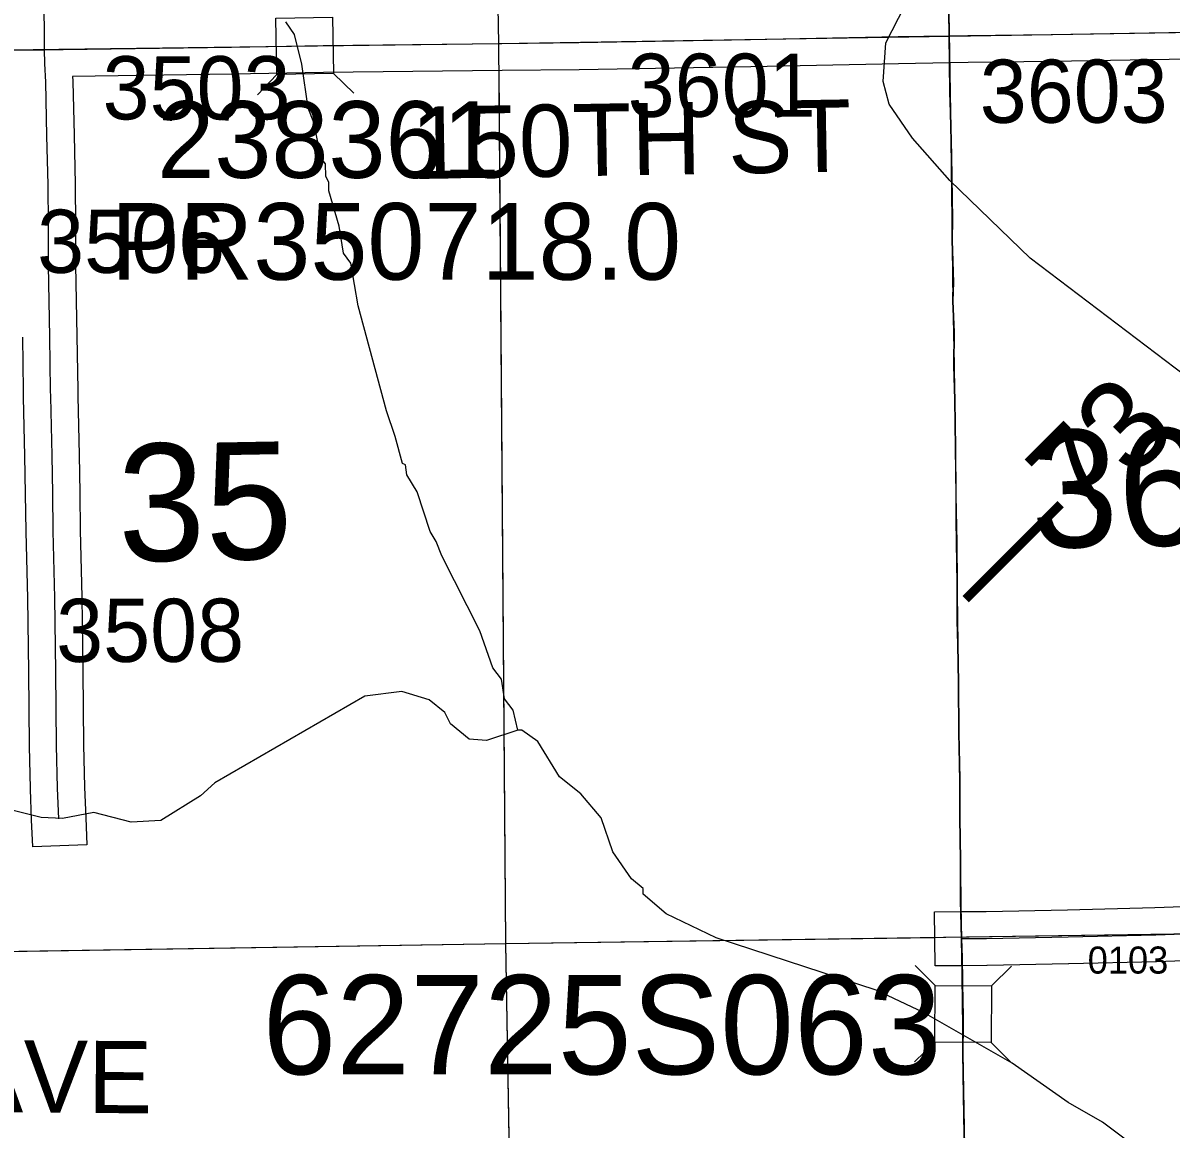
# Model space of a CAD drawing. Extents: x 23.6 to 68.7, y -63 to -29.
# Drawn here: x 43.032 to 44.304, y -39.827 to -38.602 of the extents above; entities that cross this region are included whole.
import ezdxf

# ---------------------------------------------------------------- set-up
doc = ezdxf.new("R2010")
doc.units = 0
for name, color, linetype in [('tdCoHydroRiver', 7, 'Continuous'), ('tdCoPriCL', 7, 'Continuous'), ('tdCoPrimary', 7, 'Continuous'), ('tdCoPriNonDiv', 7, 'Continuous'), ('tdCoPriNonDivCL', 7, 'Continuous'), ('tdCoSecRdNmbr', 7, 'Continuous'), ('tdCoSecRdTxt', 7, 'Continuous'), ('tdCoSecRteBand', 7, 'Continuous'), ('tdCoSecRteCL', 7, 'Continuous'), ('tdCoSectLine', 7, 'Continuous'), ('tdCoSectLinePart', 7, 'Continuous'), ('tdCoSectNmbr', 7, 'Continuous'), ('tdCoStrucNonDivPri', 7, 'Continuous'), ('tdCoStrucPriMaintName', 7, 'Continuous'), ('tdCoStrucSec', 7, 'Continuous'), ('tdCoStrucSecCoName', 7, 'Continuous'), ('tdCoStrucSecFHWANum', 7, 'Continuous'), ('tdCoSurfConc', 7, 'Continuous'), ('tdCoSurfEarth', 7, 'Continuous'), ('tdCoSurfGravel', 7, 'Continuous'), ('tdCoTwpBndry', 7, 'Continuous'), ('tdCoTwpBndryShd', 7, 'Continuous'), ('tdStHwyPriRefPost1', 7, 'Continuous')]:
    doc.layers.add(name, color=color, linetype=linetype)

msp = doc.modelspace()

# ---------------------------------------------------------------- linework, layer by layer
at = {"layer": 'tdCoHydroRiver'}
for points in [[(44.3512, -39.0166), (44.1477, -38.8623), (44.0585, -38.7763), (44.017, -38.7293), (43.9914, -38.6917), (43.9848, -38.6665), (43.9876, -38.6238), (44.0232, -38.5541), (44.0794, -38.4872), (44.126, -38.411), (44.1494, -38.3824), (44.1793, -38.3663), (44.217, -38.347), (44.253, -38.3135), (44.2904, -38.2627), (44.3012, -38.2436), (44.3122, -38.2325)], [(43.5797, -39.3854), (43.5747, -39.3634), (43.5651, -39.3508), (43.5618, -39.3288), (43.5522, -39.3162), (43.5376, -39.2753), (43.4957, -39.1921), (43.4893, -39.1763), (43.4829, -39.1653), (43.4682, -39.1213), (43.457, -39.1024), (43.4553, -39.0914), (43.4521, -39.0899), (43.444, -39.06), (43.4342, -39.0316), (43.4031, -38.9151), (43.3948, -38.8678), (43.3868, -38.8569), (43.3818, -38.8269), (43.3704, -38.7876), (43.3703, -38.7781), (43.3671, -38.7718), (43.3669, -38.7576), (43.3621, -38.7513), (43.3539, -38.712), (43.3474, -38.6962), (43.3406, -38.6474), (43.3324, -38.6143), (43.3228, -38.6002)], [(43.5797, -39.3854), (43.545, -39.3968), (43.5261, -39.3954), (43.5054, -39.3782), (43.499, -39.3657), (43.4815, -39.3516), (43.4514, -39.3424), (43.4104, -39.3476), (43.244, -39.4439), (43.2283, -39.4582), (43.1844, -39.4855), (43.1513, -39.4874), (43.1101, -39.4767), (43.0755, -39.4833), (43.0518, -39.482), (42.8809, -39.4394)], [(44.2914, -39.868), (44.2278, -39.8197), (44.1897, -39.7979), (44.1277, -39.7543), (44.0293, -39.6984), (43.977, -39.6737), (43.7997, -39.6154), (43.7442, -39.5891), (43.7187, -39.5672), (43.7186, -39.5609), (43.7059, -39.55), (43.6851, -39.5202), (43.6721, -39.4824), (43.6498, -39.4558), (43.6259, -39.4371), (43.6019, -39.3978), (43.5844, -39.3854), (43.5797, -39.3854)]]:
    msp.add_lwpolyline(points, dxfattribs=at)
at = {"layer": 'tdCoPriCL'}
msp.add_lwpolyline([(44.0747, -39.8551), (44.0737, -39.7907), (44.073, -39.7429), (44.0732, -39.7123), (44.0732, -39.711), (44.0732, -39.699), (44.072, -39.6378), (44.0715, -39.6164), (44.0705, -39.5745), (44.0705, -39.5293), (44.0695, -39.4825), (44.0695, -39.4393), (44.0686, -39.3885), (44.0681, -39.333), (44.0673, -39.2904), (44.0668, -39.2642), (44.0668, -39.2226), (44.0661, -39.1774), (44.0657, -39.1521), (44.0654, -39.1252), (44.0649, -39.0726), (44.0639, -39.0194), (44.0631, -38.9814), (44.0634, -38.9444), (44.0619, -38.9101), (44.0624, -38.8894), (44.0619, -38.8657), (44.0612, -38.8428), (44.0614, -38.8191), (44.0602, -38.7488), (44.0592, -38.7007), (44.0587, -38.6788), (44.058, -38.6462), (44.0577, -38.6159), (44.0575, -38.589)], dxfattribs=at)
at = {"layer": 'tdCoPrimary'}
for points in [[(44.0709, -39.5293), (44.0699, -39.4825), (44.0699, -39.4393), (44.0689, -39.3885), (44.0684, -39.333), (44.0677, -39.2904), (44.0672, -39.2642), (44.0672, -39.2226), (44.0665, -39.1774), (44.0657, -39.1252), (44.0652, -39.0726), (44.0643, -39.0194), (44.0635, -38.9814), (44.0638, -38.9444), (44.0623, -38.9101), (44.0628, -38.8894), (44.0623, -38.8657), (44.0615, -38.8428), (44.0618, -38.8191), (44.0606, -38.7488), (44.0596, -38.7007), (44.0591, -38.6788), (44.0583, -38.6462), (44.0581, -38.6159), (44.0578, -38.589)], [(44.0709, -39.5293), (44.0699, -39.4825), (44.0699, -39.4393), (44.0689, -39.3885), (44.0684, -39.333), (44.0677, -39.2904), (44.0672, -39.2642), (44.0672, -39.2226), (44.0665, -39.1774), (44.0657, -39.1252), (44.0652, -39.0726), (44.0643, -39.0194), (44.0635, -38.9814), (44.0638, -38.9444), (44.0623, -38.9101), (44.0628, -38.8894), (44.0623, -38.8657), (44.0615, -38.8428), (44.0618, -38.8191), (44.0606, -38.7488), (44.0596, -38.7007), (44.0591, -38.6788), (44.0583, -38.6462), (44.0581, -38.6159), (44.0578, -38.589)], [(44.0751, -39.8551), (44.0741, -39.7907), (44.0734, -39.7429), (44.0736, -39.7113), (44.0736, -39.699), (44.0734, -39.688), (44.0724, -39.6378), (44.0719, -39.6164), (44.0718, -39.6147), (44.0709, -39.5745), (44.0709, -39.5293), (44.0709, -39.5293), (44.0699, -39.4825), (44.0699, -39.4393), (44.0689, -39.3885), (44.0684, -39.333), (44.0677, -39.2904), (44.0672, -39.2642), (44.0672, -39.2226), (44.0665, -39.1774), (44.0657, -39.1252), (44.0652, -39.0726), (44.0643, -39.0194), (44.0635, -38.9814), (44.0638, -38.9444), (44.0623, -38.9101), (44.0628, -38.8894), (44.0623, -38.8657), (44.0615, -38.8428), (44.0618, -38.8191), (44.0606, -38.7488), (44.0596, -38.7007), (44.0591, -38.6788), (44.0583, -38.6462), (44.0581, -38.6159), (44.0578, -38.589)], [(44.0813, -40.2717), (44.0808, -40.2171), (44.0798, -40.1737), (44.0788, -40.1116), (44.0781, -40.0618), (44.0773, -39.9725), (44.0756, -39.8973), (44.0751, -39.8551), (44.0741, -39.7907), (44.0734, -39.7429), (44.0736, -39.7113), (44.0736, -39.699), (44.0734, -39.688), (44.0724, -39.6378), (44.0719, -39.6164), (44.0718, -39.6147), (44.0709, -39.5745), (44.0709, -39.5293), (44.0709, -39.5293)], [(44.0813, -40.2717), (44.0808, -40.2171), (44.0798, -40.1737), (44.0788, -40.1116), (44.0781, -40.0618), (44.0773, -39.9725), (44.0756, -39.8973), (44.0751, -39.8551), (44.0741, -39.7907), (44.0734, -39.7429), (44.0736, -39.7113), (44.0736, -39.699), (44.0734, -39.688), (44.0724, -39.6378), (44.0719, -39.6164), (44.0718, -39.6147), (44.0709, -39.5745), (44.0709, -39.5293), (44.0709, -39.5293)]]:
    msp.add_lwpolyline(points, dxfattribs=at)
at = {"layer": 'tdCoPriNonDiv'}
msp.add_lwpolyline([(44.0356, -37.1301), (44.0425, -37.6297), (44.0462, -37.8771), (44.0511, -38.2144), (44.0592, -38.7007), (44.0619, -38.9101), (44.0632, -38.9814), (44.0674, -39.2904), (44.0706, -39.5745), (44.073, -39.7429), (44.077, -39.9725)], dxfattribs=at)
at = {"layer": 'tdCoPriNonDivCL'}
msp.add_lwpolyline([(44.0747, -39.8551), (44.0737, -39.7907), (44.073, -39.7429), (44.0732, -39.7113), (44.0732, -39.699), (44.073, -39.688), (44.072, -39.6378), (44.0715, -39.6164), (44.0715, -39.6147), (44.0705, -39.5745), (44.0705, -39.5293), (44.0705, -39.5293), (44.0695, -39.4825), (44.0695, -39.4393), (44.0686, -39.3885), (44.0681, -39.333), (44.0673, -39.2904), (44.0668, -39.2642), (44.0668, -39.2226), (44.0661, -39.1774), (44.0654, -39.1252), (44.0649, -39.0726), (44.0639, -39.0194), (44.0631, -38.9814), (44.0634, -38.9444), (44.0619, -38.9101), (44.0624, -38.8894), (44.0619, -38.8657), (44.0612, -38.8428), (44.0614, -38.8191), (44.0602, -38.7488), (44.0592, -38.7007), (44.0587, -38.6788), (44.058, -38.6462), (44.0577, -38.6159), (44.0575, -38.589)], dxfattribs=at)
msp.add_lwpolyline([(44.0747, -39.8551), (44.0737, -39.7907), (44.073, -39.7429), (44.0732, -39.7113), (44.0732, -39.699), (44.073, -39.688), (44.072, -39.6378), (44.0715, -39.6164), (44.0715, -39.6147), (44.0705, -39.5745), (44.0705, -39.5293), (44.0705, -39.5293), (44.0695, -39.4825), (44.0695, -39.4393), (44.0686, -39.3885), (44.0681, -39.333), (44.0673, -39.2904), (44.0668, -39.2642), (44.0668, -39.2226), (44.0661, -39.1774), (44.0654, -39.1252), (44.0649, -39.0726), (44.0639, -39.0194), (44.0631, -38.9814), (44.0634, -38.9444), (44.0619, -38.9101), (44.0624, -38.8894), (44.0619, -38.8657), (44.0612, -38.8428), (44.0614, -38.8191), (44.0602, -38.7488), (44.0592, -38.7007), (44.0587, -38.6788), (44.058, -38.6462), (44.0577, -38.6159), (44.0575, -38.589)], dxfattribs=at)
at = {"layer": 'tdCoSecRteBand'}
for points in [[(44.3233, -38.6419), (44.1714, -38.6444), (44.1714, -38.6444), (44.1713, -38.6444), (44.0789, -38.6456), (44.0585, -38.6459), (44.0017, -38.6468), (43.8382, -38.6501), (43.8382, -38.6501), (43.8381, -38.6501), (43.6478, -38.6534), (43.6477, -38.6534), (43.6477, -38.6534), (43.5624, -38.6544), (43.5624, -38.6544), (43.5624, -38.6544), (43.3646, -38.6567), (43.2633, -38.6585), (43.2633, -38.6585), (43.2632, -38.6585), (43.0866, -38.6611), (43.0869, -38.6656), (43.0869, -38.6661), (43.0869, -38.6666), (43.0882, -38.7261), (43.0882, -38.7261), (43.0882, -38.7261), (43.0894, -38.7804), (43.0894, -38.7806), (43.0894, -38.7808), (43.0897, -38.8252), (43.0897, -38.8252), (43.0897, -38.8253), (43.0899, -38.87), (43.0913, -38.9488), (43.0913, -38.9489), (43.0913, -38.9489), (43.0922, -39.0082), (43.0923, -39.0156), (43.0938, -39.0802), (43.0938, -39.0803), (43.0938, -39.0804), (43.0945, -39.1225), (43.0945, -39.1226), (43.0945, -39.1226), (43.095, -39.1642), (43.0968, -39.2378), (43.0968, -39.238), (43.0968, -39.2381), (43.0979, -39.32), (43.0979, -39.3201), (43.0979, -39.3201), (43.0987, -39.4018), (43.0999, -39.4485), (43.1012, -39.4824), (43.1023, -39.5123), (43.0424, -39.5147), (43.0412, -39.4847), (43.0399, -39.4506), (43.0399, -39.4504), (43.0399, -39.4502), (43.0388, -39.403), (43.0387, -39.4028), (43.0387, -39.4026), (43.0379, -39.3208), (43.0368, -39.2391), (43.035, -39.1655), (43.035, -39.1653), (43.035, -39.1651), (43.0345, -39.1234), (43.0338, -39.0815), (43.0323, -39.0168), (43.0323, -39.0167), (43.0323, -39.0166), (43.0322, -39.009), (43.0313, -38.9499)], [(44.3591, -39.6395), (44.2877, -39.6421), (44.2875, -39.6421), (44.2874, -39.6421), (44.1903, -39.6444), (44.1902, -39.6444), (44.1901, -39.6444), (44.0998, -39.6462), (44.0996, -39.6462), (44.0994, -39.6462), (44.0721, -39.6464), (44.0421, -39.6466), (44.0417, -39.5866), (44.0717, -39.5864), (44.0988, -39.5862), (44.1889, -39.5844), (44.2857, -39.5821), (44.3569, -39.5795)]]:
    msp.add_lwpolyline(points, dxfattribs=at)
at = {"layer": 'tdCoSecRteCL'}
for points in [[(43.0556, -38.6313), (43.0553, -38.609), (43.0546, -38.5709), (43.053, -38.4973), (43.0526, -38.4571), (43.051, -38.3988), (43.0505, -38.3332), (43.0495, -38.2699), (43.049, -38.2166), (43.048, -38.1694), (43.0475, -38.1245), (43.0467, -38.0718), (43.0459, -38.0432), (43.0447, -37.9865), (43.0436, -37.9232), (43.0418, -37.8334), (43.041, -37.7426), (43.04, -37.6899), (43.0388, -37.6295)], [(43.0556, -38.6313), (43.076, -38.6312), (43.2628, -38.6285), (43.3641, -38.6267), (43.562, -38.6244), (43.6473, -38.6234), (43.8376, -38.6201), (44.0012, -38.6168), (44.0581, -38.6159), (44.0785, -38.6156), (44.1709, -38.6144), (44.3228, -38.6119), (44.4046, -38.6102), (44.4473, -38.6098), (44.5569, -38.6083), (44.5895, -38.6078), (44.6999, -38.6068), (44.7868, -38.6063), (44.9212, -38.6059), (45.0293, -38.6051), (45.1808, -38.6033), (45.3641, -38.6026), (45.5102, -38.6024), (45.5244, -38.6022)], [(42.5558, -38.6372), (42.5922, -38.6361), (42.6705, -38.6355), (42.8417, -38.6333), (42.9547, -38.6316), (43.0556, -38.6313)], [(43.0712, -39.4835), (43.0699, -39.4495), (43.0687, -39.4023), (43.0679, -39.3204), (43.0668, -39.2386), (43.065, -39.1647), (43.0645, -39.123), (43.0638, -39.0809), (43.0623, -39.0161), (43.0622, -39.0086), (43.0613, -38.9494), (43.0599, -38.8703), (43.0597, -38.8254), (43.0594, -38.781), (43.0582, -38.7268), (43.0569, -38.6672), (43.0558, -38.6464), (43.0556, -38.6313)], [(44.0719, -39.6164), (44.0992, -39.6162), (44.1896, -39.6144), (44.2866, -39.6121), (44.358, -39.6095), (44.3817, -39.6085), (44.3963, -39.6087), (44.4808, -39.6091), (44.5557, -39.6077), (44.6382, -39.6066), (44.7556, -39.6054), (44.8757, -39.6036), (45.0116, -39.6026), (45.0604, -39.603), (45.0785, -39.6022), (45.2324, -39.5998), (45.3092, -39.5996), (45.4242, -39.5973), (45.523, -39.5957), (45.541, -39.5955)]]:
    msp.add_lwpolyline(points, dxfattribs=at)
at = {"layer": 'tdCoSectLine'}
for points in [[(43.5404, -37.6235), (43.5584, -38.6245)], [(43.5584, -38.6245), (44.5586, -38.6082)], [(42.5555, -38.6372), (43.5584, -38.6245)], [(43.5584, -38.6245), (43.5662, -39.622)], [(43.5662, -39.622), (44.5679, -39.6075)], [(42.5674, -39.6377), (43.5662, -39.622)], [(43.5662, -39.622), (43.5832, -40.6119)]]:
    msp.add_lwpolyline(points, dxfattribs=at)
at = {"layer": 'tdCoSectLinePart'}
for points in [[(43.5587, -38.6546), (43.5662, -39.622)], [(42.5977, -39.6372), (43.5662, -39.622)], [(43.5662, -39.622), (44.0415, -39.6151)], [(43.5662, -39.622), (43.5827, -40.5826)]]:
    msp.add_lwpolyline(points, dxfattribs=at)
at = {"layer": 'tdCoStrucNonDivPri'}
for p, q in [((44.0422, -39.6685), (44.0201, -39.6462)), ((44.1048, -39.6688), (44.127, -39.6468)), ((44.0418, -39.7311), (44.0195, -39.7531)), ((44.1044, -39.7314), (44.1264, -39.7537))]:
    msp.add_line(p, q, dxfattribs=at)
msp.add_lwpolyline([(44.0418, -39.7311), (44.0422, -39.6685), (44.1048, -39.6688), (44.1044, -39.7314)], close=True, dxfattribs=at)
at = {"layer": 'tdCoStrucSec'}
for p, q in [((43.313, -38.6589), (43.2913, -38.6814)), ((43.3756, -38.6578), (43.3982, -38.6795))]:
    msp.add_line(p, q, dxfattribs=at)
msp.add_lwpolyline([(43.3119, -38.5963), (43.3745, -38.5952), (43.3756, -38.6578), (43.313, -38.6589)], close=True, dxfattribs=at)
at = {"layer": 'tdCoSurfConc'}
msp.add_lwpolyline([(44.0581, -38.6159), (44.0785, -38.6156), (44.1709, -38.6144), (44.3228, -38.6119), (44.4046, -38.6102)], dxfattribs=at)
at = {"layer": 'tdCoSurfEarth'}
msp.add_lwpolyline([(43.0712, -39.4835), (43.0699, -39.4495), (43.0687, -39.4023), (43.0679, -39.3204), (43.0668, -39.2386), (43.065, -39.1647), (43.0645, -39.123), (43.0638, -39.0809), (43.0623, -39.0161), (43.0622, -39.0086)], dxfattribs=at)
at = {"layer": 'tdCoSurfGravel'}
for points in [[(43.0622, -39.0086), (43.0613, -38.9494), (43.0599, -38.8703), (43.0597, -38.8254), (43.0594, -38.781), (43.0582, -38.7268), (43.0569, -38.6672), (43.0558, -38.6464), (43.0556, -38.6313), (43.0553, -38.609), (43.0546, -38.5709)], [(42.5558, -38.6372), (42.5922, -38.6361), (42.6705, -38.6355), (42.8417, -38.6333), (42.9547, -38.6316), (43.0556, -38.6313), (43.076, -38.6312), (43.2628, -38.6285), (43.3641, -38.6267), (43.562, -38.6244), (43.6473, -38.6234), (43.8376, -38.6201), (44.0012, -38.6168), (44.0581, -38.6159)], [(44.0719, -39.6164), (44.0992, -39.6162), (44.1896, -39.6144), (44.2866, -39.6121), (44.358, -39.6095), (44.3817, -39.6085), (44.3963, -39.6087), (44.4808, -39.6091), (44.5557, -39.6077)]]:
    msp.add_lwpolyline(points, dxfattribs=at)
at = {"layer": 'tdCoTwpBndry'}
msp.add_lwpolyline([(42.597, -39.6372), (43.5662, -39.622), (44.0415, -39.6151)], dxfattribs=at)
at = {"layer": 'tdCoTwpBndryShd'}
msp.add_lwpolyline([(38.6195, -39.6934), (39.5616, -39.6843), (39.5742, -39.6838), (40.5611, -39.6683), (41.5683, -39.6541), (42.5674, -39.6377), (43.5662, -39.622), (44.5679, -39.6075), (45.5407, -39.5955), (46.5429, -39.583), (47.54, -39.5686), (48.539, -39.5548), (49.5382, -39.5405), (50.5363, -39.5259), (51.521, -39.5092), (52.5152, -39.4896), (53.5218, -39.475), (54.5113, -39.4623), (55.5087, -39.4446), (56.5102, -39.4286)], dxfattribs=at)

# ---------------------------------------------------------------- texts
at = {"layer": 'tdCoSecRdNmbr'}
for s, height, rotation, p in [('3503', 0.07, 0.0336, (43.1198, -38.7085)), ('3601', 0.07, 0.0341, (43.7016, -38.7057)), ('3603', 0.07, 0.0344, (44.0917, -38.7123)), ('3506', 0.07, 0.0336, (43.0473, -38.8786)), ('3508', 0.07, 0.0336, (43.0684, -39.3098)), ('0103', 0.03, 0.0344, (44.2113, -39.6552))]:
    msp.add_text(s, height=height, rotation=rotation, dxfattribs=at).set_placement(p)
at = {"layer": 'tdCoSecRdTxt'}
for s, rotation, p in [('150TH ST', 0.9964, (43.4626, -38.7747)), ('KENT AVE', 359.5857, (42.6455, -39.8063))]:
    msp.add_text(s, height=0.08, rotation=rotation, dxfattribs=at).set_placement(p)
at = {"layer": 'tdCoSectNmbr'}
for s, rotation, p in [('36', 1.0344, (44.1493, -39.1835)), ('35', 1.0336, (43.1377, -39.1986))]:
    msp.add_text(s, height=0.13, rotation=rotation, dxfattribs=at).set_placement(p)
at = {"layer": 'tdCoStrucPriMaintName'}
msp.add_text('62725S063', height=0.11, dxfattribs=at).set_placement((43.2969, -39.7668))
msp.add_text('62725S063', height=0.11, dxfattribs=at).set_placement((43.2969, -39.7668))
msp.add_text('62725S063', height=0.11, dxfattribs=at).set_placement((43.2969, -39.7668))
at = {"layer": 'tdCoStrucSecCoName'}
msp.add_text('PR350718.0', height=0.085, dxfattribs=at).set_placement((43.1289, -38.8862))
at = {"layer": 'tdCoStrucSecFHWANum'}
msp.add_text('238361', height=0.085, dxfattribs=at).set_placement((43.1804, -38.7733))
at = {"layer": 'tdStHwyPriRefPost1'}
msp.add_text('‒‒73', height=0.1, rotation=45, dxfattribs=at).set_placement((44.1022, -39.2662))

doc.saveas('drawing.dxf')
